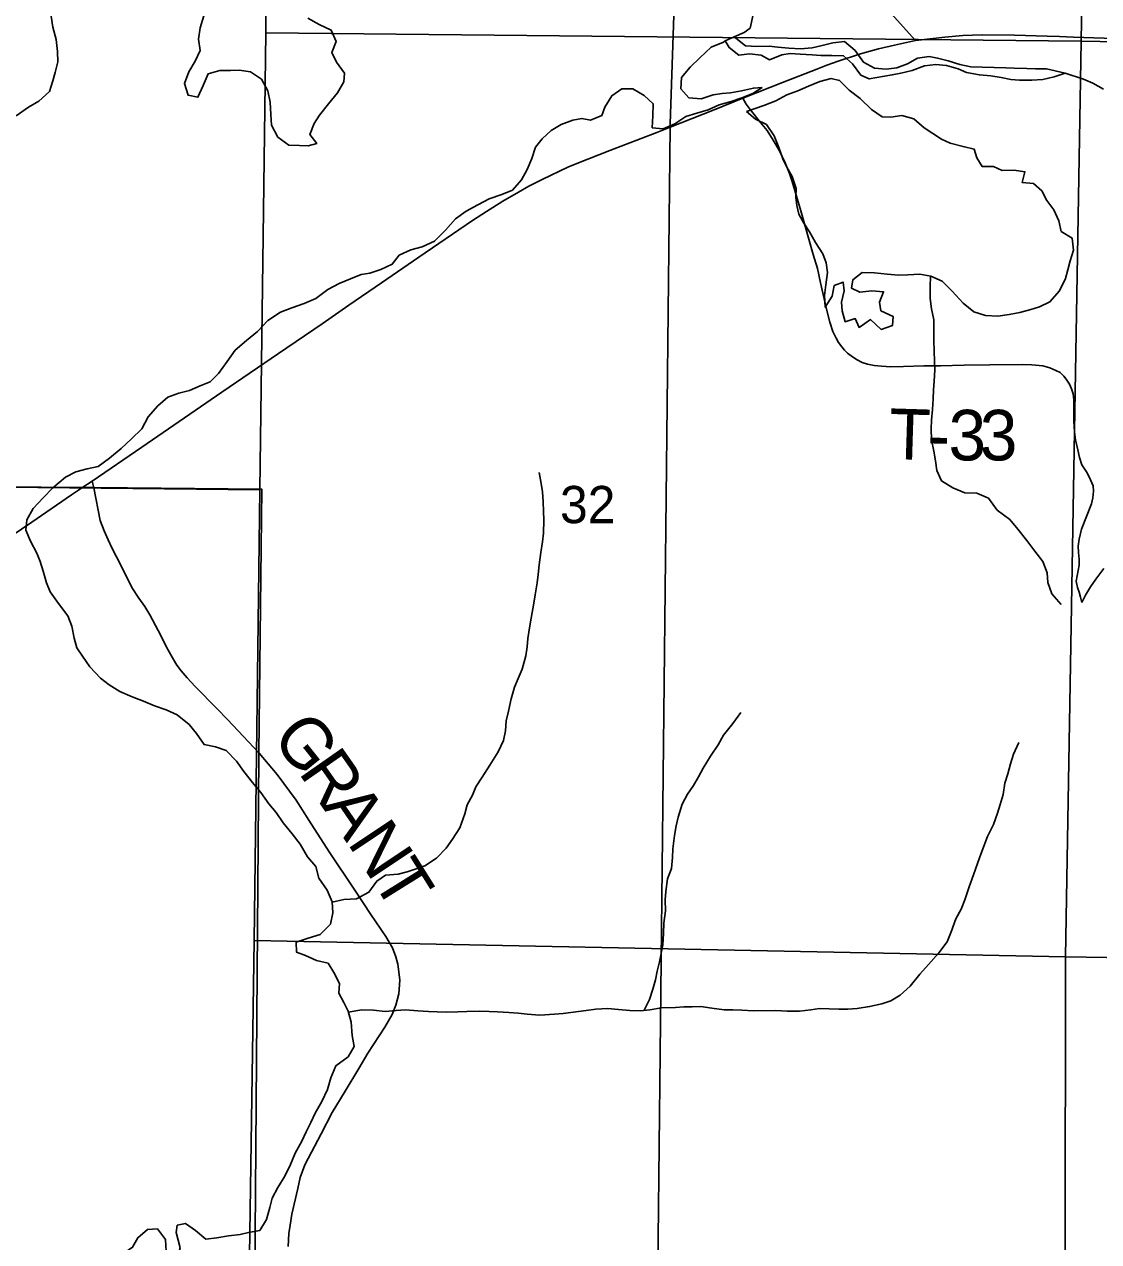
# Model space of a CAD drawing. Extents: x 0 to 191, y 0 to 55.
# Drawn here: x 146.397 to 147, y 22.406 to 23.09 of the extents above; entities that cross this region are included whole.
import ezdxf

# ---------------------------------------------------------------- set-up
doc = ezdxf.new("R2010")
doc.units = 0
for name, color, linetype in [('GM_X_Corporation', 7, 'Continuous'), ('GM_X_County_Road', 7, 'Continuous'), ('GM_X_County_Road_Text', 7, 'Continuous'), ('GM_X_Major_Lake', 7, 'Continuous'), ('GM_X_Minor_River', 7, 'Continuous'), ('GM_X_Section_Text', 7, 'Continuous'), ('GM_X_State_Route', 7, 'Continuous'), ('GM_X_Township_Road', 7, 'Continuous'), ('GM_X_Township_Road_Text', 7, 'Continuous')]:
    doc.layers.add(name, color=color, linetype=linetype)

msp = doc.modelspace()

# ---------------------------------------------------------------- linework, layer by layer
at = {"layer": 'GM_X_Corporation'}
for points in [[(146.99873, 23.59061), (146.99047, 23.08061), (146.53262, 23.0852), (146.53466, 23.33382), (146.53556, 23.59664)], [(147.51172, 23.5858), (147.50598, 23.07166), (146.99047, 23.08061), (146.99873, 23.59061)], [(146.03304, 23.3384), (146.53466, 23.33382), (146.53262, 23.0852), (146.52936, 22.8286), (146.03039, 22.83378)], [(146.53262, 23.0852), (146.99047, 23.08061), (146.9817, 22.56624), (146.52606, 22.57541), (146.52936, 22.8286)], [(146.99047, 23.08061), (147.50598, 23.07166), (147.49966, 22.55789), (146.9817, 22.56624)], [(146.03039, 22.83378), (146.52936, 22.8286), (146.52606, 22.57541), (146.52237, 22.32297), (146.02757, 22.3284)], [(146.52606, 22.57541), (146.9817, 22.56624), (146.98113, 22.06049), (146.52004, 22.06655), (146.52237, 22.32297)], [(146.9817, 22.56624), (147.49966, 22.55789), (147.49374, 22.05529), (146.98113, 22.06049)]]:
    msp.add_lwpolyline(points, close=True, dxfattribs=at)
for points in [[(147.41583, 22.05521), (146.94931, 22.06201), (146.94723, 22.06204), (146.74796, 22.06495), (146.75177, 22.302), (146.75179, 22.30403), (146.75965, 23.0326), (146.75967, 23.03416), (146.76561, 23.21144), (146.76563, 23.21258), (146.76891, 23.44377), (146.76892, 23.44512), (146.77192, 23.59458), (146.86838, 23.59355), (146.86967, 23.59354), (147.21222, 23.58988)], [(147.21222, 23.58988), (146.86967, 23.59354), (146.86838, 23.59355), (146.77192, 23.59458), (146.76892, 23.44512), (146.76891, 23.44377), (146.76563, 23.21258), (146.76561, 23.21144), (146.75967, 23.03416), (146.75965, 23.0326), (146.75179, 22.30403)], [(144.13636, 22.86114), (144.77211, 22.85014), (144.77299, 22.85013), (144.90425, 22.84844), (144.9049, 22.84843), (145.16106, 22.84513), (145.16143, 22.84513), (146.06359, 22.8335), (146.06544, 22.83348), (146.11966, 22.83278), (146.12463, 22.83271), (146.42667, 22.82999), (146.4292, 22.82997), (146.43501, 22.82992), (146.43605, 22.82991), (146.53037, 22.82906), (146.52879, 22.68091), (146.52877, 22.67924), (146.52412, 22.06864)], [(146.52412, 22.06864), (146.52877, 22.67924), (146.52879, 22.68091), (146.53037, 22.82906), (146.43605, 22.82991), (146.43501, 22.82992), (146.4292, 22.82997), (146.42667, 22.82999), (146.12463, 22.83271), (146.11966, 22.83278), (146.06544, 22.83348), (146.06359, 22.8335), (145.16143, 22.84513), (145.16106, 22.84513), (144.9049, 22.84843), (144.90425, 22.84844), (144.77299, 22.85013), (144.77211, 22.85014), (144.13636, 22.86114)]]:
    msp.add_lwpolyline(points, dxfattribs=at)
at = {"layer": 'GM_X_County_Road'}
for points in [[(146.47722, 22.73976), (146.47215, 22.74956), (146.46759, 22.75845), (146.46468, 22.76301), (146.46139, 22.76779), (146.45743, 22.77384), (146.45145, 22.78587), (146.4463, 22.7961), (146.44413, 22.80044), (146.44196, 22.80552), (146.43972, 22.81134), (146.43615, 22.82964), (146.43509, 22.83354)], [(146.5053, 22.70554), (146.49307, 22.71818), (146.48844, 22.72296), (146.48515, 22.72692), (146.48276, 22.73013), (146.48089, 22.73335), (146.47768, 22.73887), (146.47722, 22.73976)], [(146.54522, 22.40357), (146.54551, 22.41097), (146.54634, 22.41567), (146.54731, 22.4218), (146.55067, 22.43622), (146.55194, 22.44235), (146.55463, 22.44952), (146.56367, 22.46692), (146.56996, 22.47882), (146.57714, 22.4908), (146.58489, 22.50361), (146.58997, 22.51228), (146.59941, 22.52673), (146.60364, 22.53402), (146.60566, 22.53917), (146.6073, 22.54552), (146.6079, 22.55314), (146.60738, 22.55792), (146.60685, 22.56226), (146.60558, 22.56637), (146.60371, 22.57137), (146.59998, 22.5778), (146.59161, 22.59005), (146.58257, 22.60372), (146.5683, 22.62524), (146.55687, 22.64302), (146.54962, 22.65423), (146.53909, 22.66879), (146.52889, 22.68064), (146.51107, 22.69958), (146.5053, 22.70554)]]:
    msp.add_lwpolyline(points, dxfattribs=at)
at = {"layer": 'GM_X_Major_Lake'}
msp.add_line((146.79053, 23.08087), (146.79568, 23.08305), dxfattribs=at)
for points in [[(146.79568, 23.08305), (146.80128, 23.08553), (146.80459, 23.08792), (146.80625, 23.09565)], [(146.41221, 23.09467), (146.41316, 23.08841), (146.41487, 23.08158), (146.41563, 23.07475), (146.41582, 23.06905), (146.41431, 23.06298), (146.41299, 23.05823), (146.41128, 23.05235), (146.40522, 23.04683), (146.39934, 23.0436), (146.39252, 23.03866)], [(146.55632, 23.09356), (146.56258, 23.08996), (146.56941, 23.08675), (146.57207, 23.08049), (146.5698, 23.07422), (146.57227, 23.06872), (146.57682, 23.06266), (146.57645, 23.05772), (146.57285, 23.05164), (146.56792, 23.04537), (146.5628, 23.0391), (146.55977, 23.03436), (146.55731, 23.02809), (146.5613, 23.02316), (146.55637, 23.02183), (146.55162, 23.02201), (146.54556, 23.02219), (146.53949, 23.02673), (146.53588, 23.03337), (146.5355, 23.03944), (146.53511, 23.04627), (146.53378, 23.05272), (146.53018, 23.05917), (146.5241, 23.06334), (146.51766, 23.06428), (146.51292, 23.06408), (146.50685, 23.06407), (146.50021, 23.06216), (146.49756, 23.0557), (146.49453, 23.04906), (146.48903, 23.05019), (146.48694, 23.05683), (146.4894, 23.06328), (146.493, 23.06936), (146.49584, 23.07544), (146.49489, 23.0817), (146.49584, 23.08815), (146.49792, 23.0948)], [(146.81128, 23.05452), (146.80647, 23.05428), (146.79983, 23.05275), (146.79357, 23.0516), (146.78883, 23.05122), (146.7839, 23.05045), (146.77708, 23.04816), (146.77025, 23.04872), (146.7657, 23.05384), (146.76607, 23.0601), (146.771, 23.06599), (146.77631, 23.07131), (146.78275, 23.07721), (146.78958, 23.08006), (146.79053, 23.08087)], [(146.49378, 22.69173), (146.48961, 22.69685), (146.48297, 22.70215), (146.47671, 22.70499), (146.47007, 22.70726), (146.464, 22.7099), (146.45755, 22.71236), (146.45072, 22.71539), (146.44465, 22.71917), (146.43991, 22.72277), (146.43384, 22.72921), (146.42966, 22.73509), (146.42662, 22.73983), (146.42511, 22.74533), (146.42378, 22.75197), (146.4215, 22.75785), (146.41618, 22.76467), (146.41163, 22.77131), (146.40954, 22.77643), (146.40764, 22.78288), (146.40593, 22.78838), (146.40403, 22.79312), (146.40061, 22.79976), (146.39796, 22.80601), (146.39852, 22.81171), (146.40212, 22.81817), (146.40762, 22.82406), (146.41311, 22.82976), (146.42013, 22.83565), (146.426, 22.8387), (146.43245, 22.84041), (146.43852, 22.84175), (146.44496, 22.84631), (146.45141, 22.85183), (146.45728, 22.85734), (146.46297, 22.86285), (146.46657, 22.86969), (146.47206, 22.87577), (146.47756, 22.88071), (146.48381, 22.88281), (146.48988, 22.88434), (146.49576, 22.887), (146.50145, 22.88929), (146.50618, 22.89385), (146.51092, 22.90069), (146.51547, 22.90696), (146.52191, 22.91247), (146.52798, 22.9176), (146.53385, 22.92368), (146.54087, 22.92844), (146.54731, 22.93091), (146.55414, 22.9332), (146.56077, 22.93606), (146.56741, 22.94119), (146.57385, 22.94443), (146.5803, 22.9471), (146.58618, 22.94957), (146.59111, 22.95034), (146.59717, 22.95243), (146.60362, 22.95529), (146.6076, 22.96042), (146.61404, 22.96347), (146.62049, 22.96499), (146.62732, 22.96823), (146.63357, 22.9745), (146.63907, 22.98077), (146.64513, 22.98515), (146.65177, 22.98876), (146.65802, 22.992), (146.66523, 22.99448), (146.6711, 22.99695), (146.67622, 23.00265), (146.67944, 23.00854), (146.68209, 23.01462), (146.68417, 23.02107), (146.68778, 23.02582), (146.69289, 23.03038), (146.69858, 23.03381), (146.70503, 23.03629), (146.71015, 23.03724), (146.71489, 23.0363), (146.72133, 23.03878), (146.72304, 23.04352), (146.72702, 23.04998), (146.73251, 23.05379), (146.73877, 23.0538), (146.74503, 23.05001), (146.75015, 23.04546), (146.74997, 23.03863), (146.74959, 23.03199), (146.75585, 23.03143), (146.7623, 23.0341), (146.76855, 23.03828), (146.77462, 23.04019), (146.78106, 23.0421), (146.78713, 23.04476), (146.79396, 23.04667), (146.80002, 23.04877), (146.80609, 23.05124), (146.81128, 23.05452)], [(146.91599, 22.94218), (146.91805, 22.94013), (146.92414, 22.9335), (146.93022, 22.92859), (146.93668, 22.92652), (146.9437, 22.92616), (146.94996, 22.92713), (146.95603, 22.92829), (146.96228, 22.92983), (146.96702, 22.93137), (146.9729, 22.93423), (146.9782, 22.94032), (146.9816, 22.94736), (146.98291, 22.95211), (146.98423, 22.95724), (146.98612, 22.96312), (146.98534, 22.96996), (146.97926, 22.97373), (146.97792, 22.97961), (146.97506, 22.98587), (146.97126, 22.99117), (146.9684, 22.99647), (146.96365, 23.00063), (146.95738, 23.00118), (146.95889, 23.00726), (146.95281, 23.00819), (146.94617, 23.00798), (146.94124, 23.01024), (146.93479, 23.01022), (146.93193, 23.01514), (146.9304, 23.01988), (146.92414, 23.02138), (146.91692, 23.02326), (146.91199, 23.02552), (146.90723, 23.02873), (146.9023, 23.03194), (146.89659, 23.03705), (146.88976, 23.03892), (146.8835, 23.03795), (146.87876, 23.03813), (146.87267, 23.04228), (146.8664, 23.04834), (146.86013, 23.05306), (146.85481, 23.05855), (146.85006, 23.05967), (146.8438, 23.05794), (146.83736, 23.05526), (146.83129, 23.05278), (146.82523, 23.05048), (146.81897, 23.04704), (146.81234, 23.04455), (146.80248, 23.04111)], [(146.80248, 23.04111), (146.80761, 23.03676), (146.81369, 23.03374), (146.81807, 23.02749), (146.82074, 23.02086), (146.82303, 23.0146), (146.82512, 23.00986), (146.82817, 23.00456), (146.83046, 22.99792), (146.83029, 22.99299), (146.83086, 22.98824), (146.83201, 22.9835), (146.83468, 22.97838), (146.83792, 22.97346), (146.84134, 22.96759), (146.84534, 22.96115), (146.84725, 22.95603), (146.84802, 22.95072), (146.84709, 22.94369), (146.84634, 22.93781), (146.84674, 22.93116), (146.85071, 22.93744), (146.85183, 22.94333), (146.85676, 22.94524), (146.85734, 22.94031), (146.85584, 22.93404), (146.85623, 22.92911), (146.85795, 22.92304), (146.86364, 22.92477), (146.86573, 22.91984), (146.87218, 22.92422), (146.87807, 22.91874), (146.88452, 22.92085), (146.88488, 22.92597), (146.87805, 22.92918), (146.87728, 22.93392), (146.87954, 22.93981), (146.8729, 22.94036), (146.86626, 22.93958), (146.86151, 22.94184), (146.86226, 22.94659), (146.86757, 22.95059), (146.87439, 22.95042), (146.88161, 22.94969), (146.88806, 22.94914), (146.89318, 22.94935), (146.89982, 22.94975), (146.90608, 22.94863), (146.91235, 22.9458), (146.91599, 22.94218)], [(146.48287, 22.41561), (146.48749, 22.41657), (146.49318, 22.41259), (146.49906, 22.40766), (146.50513, 22.40843), (146.51176, 22.40958), (146.51821, 22.41035), (146.52295, 22.4115), (146.52921, 22.41264), (146.533, 22.41872), (146.53489, 22.42556), (146.53621, 22.43068), (146.53943, 22.43676), (146.54341, 22.44322), (146.54644, 22.44967), (146.54909, 22.45613), (146.55288, 22.46278), (146.55534, 22.46809), (146.558, 22.47322), (146.56046, 22.47854), (146.56406, 22.485), (146.56728, 22.49183), (146.56917, 22.49829), (146.57201, 22.50512), (146.57883, 22.51007), (146.58225, 22.51596), (146.5811, 22.52222), (146.58053, 22.52962), (146.57882, 22.53588), (146.57654, 22.54062), (146.5737, 22.54592), (146.57407, 22.55143), (146.57085, 22.5575), (146.56762, 22.5628), (146.56117, 22.56431), (146.55491, 22.56715), (146.54998, 22.56885), (146.54979, 22.57454), (146.55642, 22.57683), (146.56325, 22.57893), (146.56893, 22.58463), (146.57026, 22.59108), (146.56987, 22.59715), (146.56703, 22.60379), (146.56247, 22.61043), (146.56076, 22.61707), (146.55602, 22.62256), (146.55203, 22.62958), (146.54748, 22.63545), (146.54235, 22.64152), (146.53856, 22.6474), (146.53438, 22.65232), (146.52983, 22.65858), (146.52527, 22.66426), (146.52034, 22.67033), (146.51617, 22.67621), (146.51047, 22.68227), (146.5044, 22.68435), (146.49796, 22.68548), (146.49378, 22.69173)], [(146.47126, 22.39324), (146.47359, 22.39493), (146.4768, 22.40082), (146.47641, 22.40765), (146.47184, 22.41352), (146.46615, 22.41312), (146.46085, 22.40855), (146.45782, 22.40323), (146.45214, 22.39941), (146.44532, 22.39597), (146.444, 22.39009), (146.44326, 22.38344), (146.43891, 22.37868), (146.43664, 22.37393)], [(146.48269, 22.39628), (146.48455, 22.40294), (146.48237, 22.41143), (146.48287, 22.41561)]]:
    msp.add_lwpolyline(points, dxfattribs=at)
at = {"layer": 'GM_X_Minor_River'}
msp.add_line((146.79053, 23.08087), (146.79568, 23.08305), dxfattribs=at)
for points in [[(146.79568, 23.08305), (146.80202, 23.07792), (146.80828, 23.07757), (146.8153, 23.07778), (146.82023, 23.07722), (146.82631, 23.07667), (146.83295, 23.07632), (146.8394, 23.07691), (146.84433, 23.07806), (146.85096, 23.0796), (146.8576, 23.08038), (146.86349, 23.07528), (146.86825, 23.06884), (146.87433, 23.06544), (146.88097, 23.0649), (146.88704, 23.06567), (146.89292, 23.06778), (146.8986, 23.07103), (146.90505, 23.072), (146.9098, 23.07106), (146.91587, 23.06956), (146.92233, 23.0675), (146.92859, 23.06619), (146.93485, 23.06602), (146.94168, 23.06585), (146.94813, 23.06568), (146.95288, 23.06551), (146.9599, 23.06515), (146.96483, 23.06498), (146.9709, 23.065), (146.98153, 23.06257)], [(146.79053, 23.08087), (146.79291, 23.07695), (146.79824, 23.07279), (146.8043, 23.07357), (146.81076, 23.07264), (146.81551, 23.07019), (146.82233, 23.07287), (146.82707, 23.07364), (146.83276, 23.07328), (146.83941, 23.07292), (146.84434, 23.07256), (146.85041, 23.07258), (146.85705, 23.07241), (146.86199, 23.06787), (146.86675, 23.06143), (146.8715, 23.05936), (146.8844, 23.06168), (146.88914, 23.06264), (146.89558, 23.06418), (146.90241, 23.06667), (146.90886, 23.06745), (146.91493, 23.0669), (146.92138, 23.06503), (146.92613, 23.06296), (146.93334, 23.06165), (146.9398, 23.0611), (146.94549, 23.06017), (146.95099, 23.05905), (146.95574, 23.05869), (146.96276, 23.05871), (146.96902, 23.05911), (146.97528, 23.06065), (146.98153, 23.06257)], [(146.98153, 23.06257), (146.99178, 23.05919), (146.99691, 23.05692), (147.00299, 23.05372)], [(146.9059, 22.94866), (146.90572, 22.94255), (146.90573, 22.9361), (146.9065, 22.93022), (146.90766, 22.92415), (146.90768, 22.91276), (146.90788, 22.90612), (146.90808, 22.90118), (146.90829, 22.89606), (146.90792, 22.88961), (146.90755, 22.88486), (146.90737, 22.87973), (146.90701, 22.87366), (146.90645, 22.86777), (146.90627, 22.86284), (146.90648, 22.85677), (146.90782, 22.85032), (146.90859, 22.84481), (146.90936, 22.8395), (146.91203, 22.83363), (146.91849, 22.82966), (146.92513, 22.82684), (146.93196, 22.82667), (146.93842, 22.82384), (146.94337, 22.81722), (146.9504, 22.81193), (146.95497, 22.80644), (146.95991, 22.80019), (146.96448, 22.79413), (146.96886, 22.78826), (146.97134, 22.78201), (146.97173, 22.7765), (146.97402, 22.77025), (146.97915, 22.76419)], [(146.56988, 22.59711), (146.57654, 22.59853), (146.58356, 22.59893), (146.59057, 22.60256), (146.59492, 22.60884), (146.59985, 22.61227), (146.60706, 22.61267), (146.61199, 22.61401), (146.6171, 22.61574), (146.62203, 22.61746), (146.62848, 22.62166), (146.63396, 22.62737), (146.63756, 22.63232), (146.64153, 22.63878), (146.64436, 22.64657), (146.64567, 22.6517), (146.6487, 22.65703), (146.65058, 22.66178), (146.65418, 22.66729), (146.65853, 22.67395), (146.66306, 22.68137), (146.66609, 22.68783), (146.66721, 22.69334), (146.66758, 22.69884), (146.66889, 22.70435), (146.6704, 22.71119), (146.67228, 22.71784), (146.67436, 22.72259), (146.67662, 22.72791), (146.67869, 22.73532), (146.67944, 22.74045), (146.67981, 22.74519), (146.68074, 22.75108), (146.68168, 22.75659), (146.68318, 22.76494), (146.68393, 22.76969), (146.68505, 22.77634), (146.68561, 22.78108), (146.68617, 22.7864), (146.6871, 22.79342), (146.68804, 22.79931), (146.6886, 22.80425), (146.68877, 22.81165), (146.68857, 22.81658), (146.68837, 22.8219), (146.68798, 22.8274), (146.68721, 22.83214), (146.68605, 22.8384)], [(146.74516, 22.5363), (146.74818, 22.54233), (146.74987, 22.54822), (146.75138, 22.55335), (146.75232, 22.55829), (146.75363, 22.5636), (146.75551, 22.5731), (146.75587, 22.57936), (146.75605, 22.58525), (146.75698, 22.59208), (146.75697, 22.59835), (146.75734, 22.60309), (146.75827, 22.61012), (146.76035, 22.61601), (146.76109, 22.62209), (146.76127, 22.62702), (146.7622, 22.63443), (146.76314, 22.63993), (146.76427, 22.64468), (146.76634, 22.65209), (146.76936, 22.6576), (146.77277, 22.66255), (146.7756, 22.66749), (146.77825, 22.67225), (146.78241, 22.67909), (146.78657, 22.68537), (146.78959, 22.69088), (146.79489, 22.69735), (146.79943, 22.70363)], [(146.57897, 22.53533), (146.58654, 22.5365), (146.59318, 22.53633), (146.59964, 22.53559), (146.6059, 22.53618), (146.61102, 22.53658), (146.61804, 22.53603), (146.62392, 22.53567), (146.62885, 22.53549), (146.63436, 22.53532), (146.64043, 22.53534), (146.64555, 22.53555), (146.65257, 22.53576), (146.65807, 22.53559), (146.66282, 22.53541), (146.66908, 22.53505), (146.67439, 22.53469), (146.67932, 22.53414), (146.68653, 22.53359), (146.69469, 22.53419), (146.69962, 22.53458), (146.71252, 22.53614), (146.71802, 22.53692), (146.72466, 22.53732), (146.73073, 22.53677), (146.737, 22.53622), (146.74288, 22.53605), (146.74819, 22.53663), (146.75483, 22.53761), (146.76261, 22.53782), (146.76735, 22.53821), (146.77209, 22.53823), (146.77683, 22.53844), (146.7831, 22.53751), (146.78993, 22.53658), (146.79486, 22.5366), (146.79998, 22.53642), (146.80644, 22.53606), (146.81896, 22.5361), (146.82541, 22.53574), (146.83224, 22.53577), (146.83869, 22.53655), (146.84362, 22.53732), (146.84893, 22.53715), (146.85444, 22.53698), (146.85937, 22.53699), (146.86468, 22.53739), (146.8717, 22.53836), (146.87852, 22.5399), (146.88364, 22.54163), (146.88876, 22.54487), (146.89444, 22.54982), (146.89992, 22.55667), (146.90466, 22.562), (146.91052, 22.56847), (146.91525, 22.57475), (146.91752, 22.58045), (146.92016, 22.58768), (146.92299, 22.593), (146.92507, 22.59832), (146.92752, 22.60554), (146.92997, 22.61238), (146.93336, 22.62188), (146.93525, 22.62701), (146.93789, 22.63385), (146.94129, 22.6407), (146.94355, 22.64697), (146.94506, 22.65191), (146.94657, 22.65742), (146.9475, 22.66387), (146.9492, 22.66919), (146.9507, 22.6747), (146.9524, 22.68021), (146.95542, 22.68667)]]:
    msp.add_lwpolyline(points, dxfattribs=at)
at = {"layer": 'GM_X_State_Route'}
for points in [[(146.64555, 23.27425), (146.65095, 23.27388), (146.65796, 23.27307), (146.66393, 23.27203), (146.67302, 23.26982), (146.67905, 23.26803), (146.68595, 23.2656), (146.694, 23.26218), (146.70008, 23.25922), (146.70785, 23.25505), (146.71289, 23.25215), (146.72344, 23.2445), (146.73276, 23.23761), (146.76573, 23.21231), (146.78457, 23.19763), (146.79221, 23.19172), (146.79905, 23.18592), (146.80751, 23.17874), (146.81683, 23.16975), (146.82941, 23.15689), (146.86505, 23.11703), (146.89752, 23.08094)], [(146.80047, 23.04856), (146.82285, 23.05739), (146.84209, 23.06483), (146.84774, 23.06709), (146.8541, 23.06927), (146.8666, 23.07341), (146.87673, 23.07621), (146.88568, 23.07826), (146.89752, 23.08094), (146.91392, 23.08291), (146.92408, 23.0837), (146.93483, 23.08416), (146.95303, 23.08391), (146.97127, 23.08345), (146.9783, 23.08328), (146.98608, 23.08291), (147.0034, 23.08219), (147.02176, 23.08153), (147.04435, 23.08056), (147.05619, 23.07985), (147.06522, 23.07943), (147.06711, 23.0793)], [(146.43509, 22.83354), (146.46298, 22.8526), (146.50806, 22.88349), (146.53981, 22.9052), (146.56428, 22.92189), (146.57926, 22.93227), (146.59758, 22.94478), (146.61854, 22.95921), (146.64879, 22.97987), (146.65657, 22.98485), (146.66573, 22.99067), (146.67447, 22.99585), (146.68041, 22.99912), (146.6879, 23.00296), (146.70262, 23.00995), (146.71337, 23.0143), (146.72588, 23.01924), (146.75215, 23.02923), (146.75975, 23.03234), (146.78432, 23.04212), (146.80047, 23.04856)], [(146.38972, 22.80259), (146.40122, 22.81049), (146.42356, 22.82576), (146.42741, 22.82844), (146.42931, 22.8297), (146.43509, 22.83354)]]:
    msp.add_lwpolyline(points, dxfattribs=at)
at = {"layer": 'GM_X_Township_Road'}
for points in [[(146.99079, 22.76528), (146.99016, 22.76831), (146.98924, 22.77122), (146.98833, 22.77381), (146.98768, 22.77737), (146.9893, 22.78631), (146.9894, 22.78971), (146.98892, 22.79348), (146.98876, 22.79688), (146.98924, 22.80087), (146.99068, 22.80646), (146.9962, 22.82081), (146.997, 22.82415), (146.99738, 22.82777), (146.99711, 22.83089), (146.99571, 22.83423), (146.99377, 22.83817), (146.99081, 22.84259), (146.98946, 22.84679), (146.98849, 22.851), (146.98725, 22.85671), (146.98671, 22.86113), (146.98633, 22.86722), (146.98633, 22.87924), (146.9859, 22.88253), (146.98504, 22.88528), (146.98391, 22.88798), (146.98197, 22.89083), (146.98073, 22.8925), (146.97857, 22.89444), (146.97631, 22.89568), (146.9728, 22.89719), (146.96892, 22.89827), (146.96278, 22.89876), (146.95728, 22.89892), (146.93922, 22.89876), (146.92472, 22.8987), (146.91141, 22.89832), (146.90203, 22.89827), (146.89071, 22.89795), (146.88359, 22.89773), (146.87842, 22.89806), (146.87427, 22.89838), (146.87044, 22.89919), (146.86742, 22.90016), (146.86467, 22.90156), (146.86214, 22.90328), (146.85928, 22.90528), (146.85761, 22.90706), (146.85599, 22.909), (146.85421, 22.91142), (146.85292, 22.91374), (146.85109, 22.91757), (146.84926, 22.9228), (146.84764, 22.92932), (146.84419, 22.9449), (146.84236, 22.95282), (146.84004, 22.96069), (146.83756, 22.96937), (146.83303, 22.98527), (146.82813, 23.00171), (146.82667, 23.00629), (146.8243, 23.01233), (146.82101, 23.01891), (146.81751, 23.02494), (146.81406, 23.03039), (146.8105, 23.03486), (146.80462, 23.0423), (146.80241, 23.04516), (146.80047, 23.04856)], [(146.99079, 22.76528), (146.9928, 22.76944), (146.99566, 22.77413), (146.99862, 22.77844), (147.00315, 22.78443)]]:
    msp.add_lwpolyline(points, dxfattribs=at)

# ---------------------------------------------------------------- texts
at = {"layer": 'GM_X_County_Road_Text'}
for s, rotation, p in [('G', 308.75937, (146.53522, 22.68908)), ('R', 304.98051, (146.55058, 22.66998)), ('A', 304.43367, (146.56391, 22.65092)), ('N', 303.74362, (146.578, 22.63038)), ('T', 301.97586, (146.59176, 22.60978))]:
    msp.add_text(s, height=0.02841, rotation=rotation, dxfattribs=at).set_placement(p)
at = {"layer": 'GM_X_Section_Text'}
msp.add_text('32', height=0.020928, rotation=0.00001, dxfattribs=at).set_placement((146.69782, 22.80987))
at = {"layer": 'GM_X_Township_Road_Text'}
for s, rotation, p in [('T', 358.21692, (146.88217, 22.84598)), ('3', 359.80999, (146.91593, 22.84517)), ('3', 359.98795, (146.93353, 22.84512)), ('-', 359.34962, (146.90402, 22.84531))]:
    msp.add_text(s, height=0.02841, rotation=rotation, dxfattribs=at).set_placement(p)

doc.saveas('drawing.dxf')
